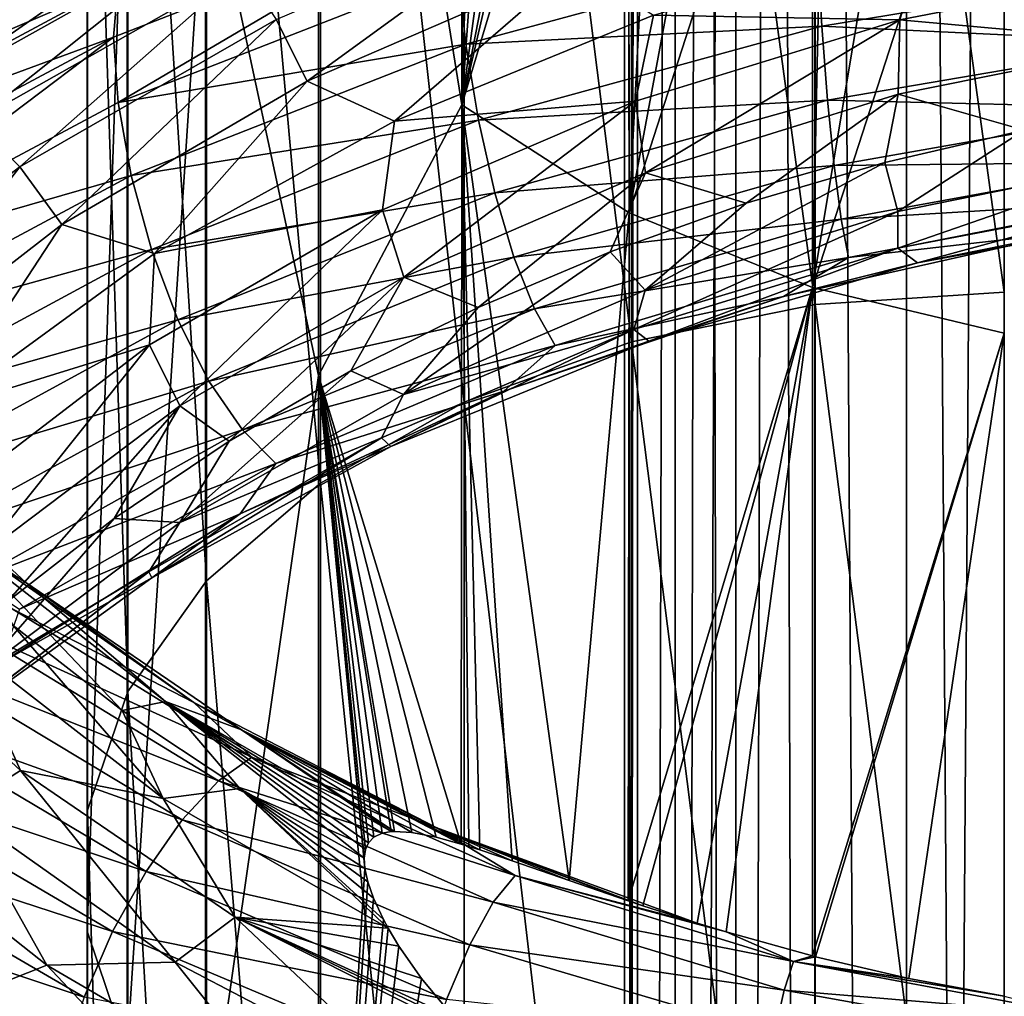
# Model space of a CAD drawing. Header units: metres. Extents: x -109 to 109, y -452 to 89.
# Tile 360 of 656: x -9.08 to 0, y -76.51 to -67.51. Entities that reach past the tile are written whole.
import ezdxf

# ---------------------------------------------------------------- set-up
doc = ezdxf.new("R2010")
doc.units = ezdxf.units.M
doc.layers.add('solid_K244270000C71_000_01', color=7, linetype='CONTINUOUS')
doc.layers.add('solid_k244270000c71_000_02', color=7, linetype='CONTINUOUS')

msp = doc.modelspace()

# ---------------------------------------------------------------- linework, layer by layer
at = {"layer": 'solid_K244270000C71_000_01'}
for points in [[(0, -22.5, 377.999908), (0, -153.699997, 377.999908), (0.905867, -153.699997, 377.880646)], [(-0.963935, -67.513641, 842.110779), (-0.746042, -66.751045, 842.087646), (1.503477, -67.033974, 841.67981)], [(-1.721812, -66.857948, 847.5177), (-1.681764, -67.569794, 847.510986), (1.535678, -67.03936, 847.131165)], [(1.535678, -67.03936, 847.131165), (-1.681764, -67.569794, 847.510986), (1.488187, -67.722168, 846.941833)], [(-0.963935, -67.513641, 842.110779), (1.503477, -67.033974, 841.67981), (1.380604, -67.723213, 841.874817)], [(-1.681764, -67.569794, 847.510986), (-1.629756, -68.25177, 847.319946), (1.488187, -67.722168, 846.941833)], [(1.488187, -67.722168, 846.941833), (-1.629756, -68.25177, 847.319946), (1.432315, -68.328102, 846.570984)], [(-0.977731, -68.198921, 842.283691), (1.380604, -67.723213, 841.874817), (0.184159, -68.52803, 842.455994)], [(-1.629756, -68.25177, 847.319946), (-1.568569, -68.856293, 846.947632), (1.432315, -68.328102, 846.570984)], [(1.432315, -68.328102, 846.570984), (-1.568569, -68.856293, 846.947632), (1.372056, -68.823624, 846.053101)], [(-0.981973, -69.279381, 843.105835), (-1.1001, -68.827972, 842.628601), (0.184159, -68.52803, 842.455994)], [(1.375076, -68.800896, 842.700928), (-0.981973, -69.279381, 843.105835), (0.184159, -68.52803, 842.455994)], [(-1.568569, -68.856293, 846.947632), (-1.502576, -69.349953, 846.428711), (1.372056, -68.823624, 846.053101)], [(1.372056, -68.823624, 846.053101), (-1.502576, -69.349953, 846.428711), (1.311774, -69.179169, 845.430725)], [(-0.981103, -69.617744, 843.710999), (-0.981973, -69.279381, 843.105835), (1.375076, -68.800896, 842.700928)], [(1.482911, -69.131546, 843.289368), (-0.981103, -69.617744, 843.710999), (1.375076, -68.800896, 842.700928)], [(-1.502576, -69.349953, 846.428711), (-1.436561, -69.703323, 845.805725), (1.311774, -69.179169, 845.430725)], [(1.311774, -69.179169, 845.430725), (-1.436561, -69.703323, 845.805725), (0.603601, -69.468575, 844.874329)], [(0.603601, -69.468575, 844.874329), (-0.800191, -69.75103, 844.368835), (1.701308, -69.291389, 843.925842)], [(-1.436561, -69.703323, 845.805725), (-2.036355, -70.063187, 845.155884), (0.603601, -69.468575, 844.874329)], [(-1.94225, -76.19165, 812.292419), (0, -76.510178, 812.864319), (0.685456, -76.683319, 812.570862)]]:
    msp.add_3dface(points, dxfattribs=at)
at = {"layer": 'solid_k244270000c71_000_02'}
for points in [[(-3.5, -22.22611, 374.499908), (-3.5, -153.699997, 374.499908), (-3.38074, -153.699997, 375.405762)], [(-3.5, -22.22611, 374.499908), (-3.38175, -22.244411, 373.597809), (-3.5, -153.699997, 374.499908)], [(-3.38175, -22.244411, 375.402008), (-3.5, -22.22611, 374.499908), (-3.38074, -153.699997, 375.405762)], [(-3.38175, -22.244411, 373.597809), (-3.38074, -153.699997, 373.594025), (-3.5, -153.699997, 374.499908)], [(-3.38175, -22.244411, 373.597809), (-3.033048, -22.294632, 372.753296), (-3.38074, -153.699997, 373.594025)], [(-3.033048, -22.294632, 376.246521), (-3.38175, -22.244411, 375.402008), (-3.38074, -153.699997, 375.405762)], [(-3.033048, -22.294632, 372.753296), (-3.031089, -153.699997, 372.749908), (-3.38074, -153.699997, 373.594025)], [(-3.033048, -22.294632, 376.246521), (-3.38074, -153.699997, 375.405762), (-3.031089, -153.699997, 376.249908)], [(-3.033048, -22.294632, 372.753296), (-2.778137, -22.327826, 372.371063), (-3.031089, -153.699997, 372.749908)], [(-2.778136, -22.327826, 376.628754), (-3.033048, -22.294632, 376.246521), (-3.031089, -153.699997, 376.249908)], [(-2.778137, -22.327826, 372.371063), (-2.474925, -22.363464, 372.025085), (-3.031089, -153.699997, 372.749908)], [(-2.778136, -22.327826, 376.628754), (-3.031089, -153.699997, 376.249908), (-2.474874, -153.699997, 376.974792)], [(-2.474925, -22.363464, 372.025085), (-2.474874, -153.699997, 372.025024), (-3.031089, -153.699997, 372.749908)], [(-2.474925, -22.363464, 376.974731), (-2.778136, -22.327826, 376.628754), (-2.474874, -153.699997, 376.974792)], [(-2.474925, -22.363464, 372.025085), (-2.128955, -22.39905, 371.721863), (-2.474874, -153.699997, 372.025024)], [(-2.128955, -22.39905, 377.277954), (-2.474925, -22.363464, 376.974731), (-2.474874, -153.699997, 376.974792)], [(-2.128955, -22.39905, 371.721863), (-1.75, -153.699997, 371.468811), (-2.474874, -153.699997, 372.025024)], [(-2.128955, -22.39905, 377.277954), (-2.474874, -153.699997, 376.974792), (-1.75, -153.699997, 377.531006)], [(-2.128955, -22.39905, 371.721863), (-1.746732, -22.432095, 371.466919), (-1.75, -153.699997, 371.468811)], [(-1.746731, -22.432095, 377.532867), (-2.128955, -22.39905, 377.277954), (-1.75, -153.699997, 377.531006)], [(-1.746732, -22.432095, 371.466919), (-0.905867, -153.699997, 371.119171), (-1.75, -153.699997, 371.468811)], [(-1.746731, -22.432095, 377.532867), (-1.75, -153.699997, 377.531006), (-0.905867, -153.699997, 377.880646)], [(-1.746732, -22.432095, 371.466919), (-0.902252, -22.481905, 371.118195), (-0.905867, -153.699997, 371.119171)], [(-0.902251, -22.481905, 377.881622), (-1.746731, -22.432095, 377.532867), (-0.905867, -153.699997, 377.880646)], [(-0.902252, -22.481905, 371.118195), (0, -22.5, 370.999908), (-0.905867, -153.699997, 371.119171)], [(-0.902251, -22.481905, 377.881622), (-0.905867, -153.699997, 377.880646), (0, -153.699997, 377.999908)], [(0, -22.5, 370.999908), (0, -153.699997, 370.999908), (-0.905867, -153.699997, 371.119171)], [(0, -22.5, 377.999908), (-0.902251, -22.481905, 377.881622), (0, -153.699997, 377.999908)], [(-1.744606, -57.29015, 818.258728), (0, -70.023048, 829.52832), (0, -57.165459, 818.389893)], [(-3.437735, -57.665802, 817.863586), (-1.744606, -70.136703, 829.387512), (-1.744606, -57.29015, 818.258728)], [(-1.744606, -57.29015, 818.258728), (-1.744606, -70.136703, 829.387512), (0, -70.023048, 829.52832)], [(-4.980319, -58.276005, 817.221619), (-3.437735, -70.479126, 828.963196), (-3.437735, -57.665802, 817.863586)], [(-3.437735, -57.665802, 817.863586), (-3.437735, -70.479126, 828.963196), (-1.744606, -70.136703, 829.387512)], [(-6.304805, -59.094032, 816.361084), (-4.980319, -71.035332, 828.273987), (-4.980319, -58.276005, 817.221619)], [(-4.980319, -58.276005, 817.221619), (-4.980319, -71.035332, 828.273987), (-3.437735, -70.479126, 828.963196)], [(-7.353192, -60.084064, 815.31958), (-6.304805, -71.780983, 827.349976), (-6.304805, -59.094032, 816.361084)], [(-6.304805, -59.094032, 816.361084), (-6.304805, -71.780983, 827.349976), (-4.980319, -71.035332, 828.273987)], [(-8.079568, -61.202744, 814.1427), (-7.353192, -72.683418, 826.231689), (-7.353192, -60.084064, 815.31958)], [(-6.320303, -60.052864, 801.309692), (-6.320303, -70.789749, 811.632874), (-7.364774, -65.945679, 809.153137)], [(-7.353192, -60.084064, 815.31958), (-7.353192, -72.683418, 826.231689), (-6.304805, -71.780983, 827.349976)], [(-4.999055, -68.295242, 807.749084), (-6.320303, -70.789749, 811.632874), (-6.320303, -60.052864, 801.309692)], [(-5.001446, -61.769688, 801.372131), (-4.999055, -68.295242, 807.749084), (-6.320303, -60.052864, 801.309692)], [(-8.452125, -62.401081, 812.882019), (-8.079568, -73.703125, 824.96814), (-8.079568, -61.202744, 814.1427)], [(-8.079568, -61.202744, 814.1427), (-8.079568, -73.703125, 824.96814), (-7.353192, -72.683418, 826.231689)], [(-4.985667, -61.792446, 801.379028), (-4.999055, -68.295242, 807.749084), (-5.001446, -61.769688, 801.372131)], [(-4.985667, -61.792446, 801.379028), (-4.971287, -61.812832, 801.385071), (-4.999055, -68.295242, 807.749084)], [(-4.971287, -61.812832, 801.385071), (-4.814408, -62.016968, 801.435974), (-4.999055, -68.295242, 807.749084)], [(-4.814408, -62.016968, 801.435974), (-4.570248, -62.290562, 801.484314), (-4.999055, -68.295242, 807.749084)], [(-4.570248, -62.290562, 801.484314), (-4.233225, -62.613369, 801.521851), (-4.999055, -68.295242, 807.749084)], [(-8.454546, -63.626602, 811.592773), (-8.452125, -74.795433, 823.614563), (-8.452125, -62.401081, 812.882019)], [(-8.452125, -62.401081, 812.882019), (-8.452125, -74.795433, 823.614563), (-8.079568, -73.703125, 824.96814)], [(-4.233225, -62.613369, 801.521851), (-3.944246, -62.854706, 801.541016), (-4.999055, -68.295242, 807.749084)], [(-3.944246, -62.854706, 801.541016), (-3.770648, -62.987225, 801.549561), (-4.999055, -68.295242, 807.749084)], [(-3.770648, -62.987225, 801.549561), (-3.471544, -63.196953, 801.561523), (-4.999055, -68.295242, 807.749084)], [(-3.471544, -63.196953, 801.561523), (-3.458888, -69.291794, 807.460571), (-4.999055, -68.295242, 807.749084)], [(-3.152511, -63.398098, 801.572998), (-3.458888, -69.291794, 807.460571), (-3.471544, -63.196953, 801.561523)], [(-3.152511, -63.398098, 801.572998), (-2.431311, -63.781059, 801.602905), (-3.458888, -69.291794, 807.460571)], [(-8.454546, -63.626602, 811.592773), (-8.454546, -75.912521, 822.230286), (-8.452125, -74.795433, 823.614563)], [(-8.086726, -64.825638, 810.331421), (-8.454546, -75.912521, 822.230286), (-8.454546, -63.626602, 811.592773)], [(-2.431311, -63.781059, 801.602905), (-1.768506, -64.059471, 801.64325), (-3.458888, -69.291794, 807.460571)], [(-1.768506, -64.059471, 801.64325), (-1.767249, -69.979309, 807.347595), (-3.458888, -69.291794, 807.460571)], [(-1.644241, -64.104736, 801.652649), (-1.767249, -69.979309, 807.347595), (-1.768506, -64.059471, 801.64325)], [(-1.644241, -64.104736, 801.652649), (-0.828953, -64.352348, 801.731201), (-1.767249, -69.979309, 807.347595)], [(-0.828953, -64.352348, 801.731201), (0, -64.522156, 801.843994), (-1.767249, -69.979309, 807.347595)], [(-1.767249, -69.979309, 807.347595), (0, -64.522156, 801.843994), (0, -70.398979, 807.481628)], [(-8.086726, -64.825638, 810.331421), (-8.086726, -77.00547, 820.875916), (-8.454546, -75.912521, 822.230286)], [(-7.364774, -65.945679, 809.153137), (-8.086726, -77.00547, 820.875916), (-8.086726, -64.825638, 810.331421)], [(-7.364774, -65.945679, 809.153137), (-7.364774, -78.026413, 819.61084), (-8.086726, -77.00547, 820.875916)], [(-6.320303, -70.789749, 811.632874), (-7.364774, -78.026413, 819.61084), (-7.364774, -65.945679, 809.153137)], [(-6.425386, -68.078499, 842.001709), (-6.711371, -67.509041, 842.3172), (-4.138512, -66.413284, 842.688538)], [(-3.962162, -67.009659, 842.343018), (-6.425386, -68.078499, 842.001709), (-4.138512, -66.413284, 842.688538)], [(-5.074991, -66.448753, 846.915283), (-8.211886, -67.67379, 846.365479), (-8.167735, -68.274788, 846.706543)], [(-8.166903, -67.172409, 845.878479), (-8.211886, -67.67379, 846.365479), (-5.074991, -66.448753, 846.915283)], [(-5.074991, -66.448753, 846.915283), (-8.167735, -68.274788, 846.706543), (-5.036566, -67.052238, 847.256226)], [(-7.858271, -66.597893, 844.634216), (-10.624806, -68.104935, 843.717651), (-8.046067, -66.806793, 845.285706)], [(-10.295468, -68.043068, 843.09613), (-10.624806, -68.104935, 843.717651), (-7.858271, -66.597893, 844.634216)], [(-7.614687, -66.566246, 843.970093), (-10.295468, -68.043068, 843.09613), (-7.858271, -66.597893, 844.634216)], [(-9.908349, -68.163475, 842.511719), (-10.295468, -68.043068, 843.09613), (-7.614687, -66.566246, 843.970093)], [(-7.328368, -66.723312, 843.337402), (-9.908349, -68.163475, 842.511719), (-7.614687, -66.566246, 843.970093)], [(-9.491167, -68.447319, 841.999268), (-9.908349, -68.163475, 842.511719), (-7.328368, -66.723312, 843.337402)], [(-7.019814, -67.047485, 842.774353), (-9.491167, -68.447319, 841.999268), (-7.328368, -66.723312, 843.337402)], [(-0.963935, -67.513641, 842.110779), (-3.233036, -67.468689, 842.197571), (-0.746042, -66.751045, 842.087646)], [(-8.046067, -66.806793, 845.285706), (-10.878717, -68.336021, 844.334595), (-8.166903, -67.172409, 845.878479)], [(-10.624806, -68.104935, 843.717651), (-10.878717, -68.336021, 844.334595), (-8.046067, -66.806793, 845.285706)], [(-5.036566, -67.052238, 847.256226), (-4.962501, -67.736092, 847.432434), (-1.721812, -66.857948, 847.5177)], [(-1.721812, -66.857948, 847.5177), (-4.962501, -67.736092, 847.432434), (-1.681764, -67.569794, 847.510986)], [(-9.074136, -68.867928, 841.591553), (-9.491167, -68.447319, 841.999268), (-7.019814, -67.047485, 842.774353)], [(-6.711371, -67.509041, 842.3172), (-9.074136, -68.867928, 841.591553), (-7.019814, -67.047485, 842.774353)], [(-5.036566, -67.052238, 847.256226), (-8.167735, -68.274788, 846.706543), (-4.962501, -67.736092, 847.432434)], [(-5.62051, -68.445709, 841.964539), (-6.425386, -68.078499, 842.001709), (-3.962162, -67.009659, 842.343018)], [(-3.233036, -67.468689, 842.197571), (-5.62051, -68.445709, 841.964539), (-3.962162, -67.009659, 842.343018)], [(-8.166903, -67.172409, 845.878479), (-11.042094, -68.714531, 844.903137), (-8.211886, -67.67379, 846.365479)], [(-10.878717, -68.336021, 844.334595), (-11.042094, -68.714531, 844.903137), (-8.166903, -67.172409, 845.878479)], [(-8.687469, -69.398895, 841.320923), (-9.074136, -68.867928, 841.591553), (-6.711371, -67.509041, 842.3172)], [(-6.425386, -68.078499, 842.001709), (-8.687469, -69.398895, 841.320923), (-6.711371, -67.509041, 842.3172)], [(-3.401163, -68.260979, 842.192017), (-5.62051, -68.445709, 841.964539), (-3.233036, -67.468689, 842.197571)], [(-3.401163, -68.260979, 842.192017), (-3.233036, -67.468689, 842.197571), (-0.963935, -67.513641, 842.110779)], [(-3.401163, -68.260979, 842.192017), (-0.963935, -67.513641, 842.110779), (-3.306947, -68.923042, 842.365784)], [(-0.963935, -67.513641, 842.110779), (-0.977731, -68.198921, 842.283691), (-3.306947, -68.923042, 842.365784)], [(-0.963935, -67.513641, 842.110779), (1.380604, -67.723213, 841.874817), (-0.977731, -68.198921, 842.283691)], [(-4.962501, -67.736092, 847.432434), (-4.847076, -68.438454, 847.433777), (-1.681764, -67.569794, 847.510986)], [(-1.681764, -67.569794, 847.510986), (-4.847076, -68.438454, 847.433777), (-1.629756, -68.25177, 847.319946)], [(-8.211886, -67.67379, 846.365479), (-11.102155, -69.218719, 845.377747), (-11.043219, -69.810791, 845.721252)], [(-11.042094, -68.714531, 844.903137), (-11.102155, -69.218719, 845.377747), (-8.211886, -67.67379, 846.365479)], [(-8.211886, -67.67379, 846.365479), (-11.043219, -69.810791, 845.721252), (-8.167735, -68.274788, 846.706543)], [(-8.167735, -68.274788, 846.706543), (-8.047625, -68.946098, 846.892456), (-4.962501, -67.736092, 847.432434)], [(-4.962501, -67.736092, 847.432434), (-8.047625, -68.946098, 846.892456), (-4.847076, -68.438454, 847.433777)], [(-7.834252, -69.666344, 841.403076), (-8.687469, -69.398895, 841.320923), (-6.425386, -68.078499, 842.001709)], [(-5.62051, -68.445709, 841.964539), (-7.834252, -69.666344, 841.403076), (-6.425386, -68.078499, 842.001709)], [(-4.847076, -68.438454, 847.433777), (-4.697182, -69.108284, 847.254456), (-1.629756, -68.25177, 847.319946)], [(-1.629756, -68.25177, 847.319946), (-4.697182, -69.108284, 847.254456), (-1.568569, -68.856293, 846.947632)], [(-3.306947, -68.923042, 842.365784), (-0.977731, -68.198921, 842.283691), (-2.378022, -69.202827, 842.703491)], [(-0.977731, -68.198921, 842.283691), (-1.1001, -68.827972, 842.628601), (-2.378022, -69.202827, 842.703491)], [(-0.977731, -68.198921, 842.283691), (0.184159, -68.52803, 842.455994), (-1.1001, -68.827972, 842.628601)], [(-8.167735, -68.274788, 846.706543), (-11.043219, -69.810791, 845.721252), (-8.047625, -68.946098, 846.892456)], [(-4.999055, -68.295242, 807.749084), (-5.005688, -75.108131, 813.813721), (-6.320303, -70.789749, 811.632874)], [(-5.730711, -69.26442, 841.932068), (-5.62051, -68.445709, 841.964539), (-3.401163, -68.260979, 842.192017)], [(-5.730711, -69.26442, 841.932068), (-3.401163, -68.260979, 842.192017), (-5.536604, -69.88504, 842.12915)], [(-3.401163, -68.260979, 842.192017), (-3.306947, -68.923042, 842.365784), (-5.536604, -69.88504, 842.12915)], [(-4.935746, -75.129509, 813.765686), (-5.005688, -75.108131, 813.813721), (-4.999055, -68.295242, 807.749084)], [(-4.833795, -75.161926, 813.699341), (-4.935746, -75.129509, 813.765686), (-4.999055, -68.295242, 807.749084)], [(-4.535598, -75.261963, 813.525818), (-4.833795, -75.161926, 813.699341), (-4.999055, -68.295242, 807.749084)], [(-4.00976, -75.445549, 813.280273), (-4.535598, -75.261963, 813.525818), (-4.999055, -68.295242, 807.749084)], [(-3.458888, -69.291794, 807.460571), (-4.00976, -75.445549, 813.280273), (-4.999055, -68.295242, 807.749084)], [(-9.074136, -68.867928, 841.591553), (-11.153625, -70.458855, 840.546204), (-9.491167, -68.447319, 841.999268)], [(-8.047625, -68.946098, 846.892456), (-7.860442, -69.630142, 846.911499), (-4.847076, -68.438454, 847.433777)], [(-4.847076, -68.438454, 847.433777), (-7.860442, -69.630142, 846.911499), (-4.697182, -69.108284, 847.254456)], [(-5.730711, -69.26442, 841.932068), (-7.834252, -69.666344, 841.403076), (-5.62051, -68.445709, 841.964539)], [(-10.678348, -70.941109, 840.333618), (-11.153625, -70.458855, 840.546204), (-9.074136, -68.867928, 841.591553)], [(-8.687469, -69.398895, 841.320923), (-10.678348, -70.941109, 840.333618), (-9.074136, -68.867928, 841.591553)], [(-4.697182, -69.108284, 847.254456), (-4.520832, -69.698647, 846.896912), (-1.568569, -68.856293, 846.947632)], [(-1.568569, -68.856293, 846.947632), (-4.520832, -69.698647, 846.896912), (-1.502576, -69.349953, 846.428711)], [(-3.309816, -70.003876, 843.1828), (-2.378022, -69.202827, 842.703491), (-1.1001, -68.827972, 842.628601)], [(-0.981973, -69.279381, 843.105835), (-3.309816, -70.003876, 843.1828), (-1.1001, -68.827972, 842.628601)], [(-11.043219, -69.810791, 845.721252), (-10.880822, -70.463676, 845.922302), (-8.047625, -68.946098, 846.892456)], [(-8.047625, -68.946098, 846.892456), (-10.880822, -70.463676, 845.922302), (-7.860442, -69.630142, 846.911499)], [(-5.536604, -69.88504, 842.12915), (-3.306947, -68.923042, 842.365784), (-4.851, -70.164833, 842.564941)], [(-3.306947, -68.923042, 842.365784), (-3.633095, -69.649551, 842.68158), (-4.851, -70.164833, 842.564941)], [(-3.306947, -68.923042, 842.365784), (-2.378022, -69.202827, 842.703491), (-3.633095, -69.649551, 842.68158)], [(-7.860442, -69.630142, 846.911499), (-7.61736, -70.277016, 846.757019), (-4.697182, -69.108284, 847.254456)], [(-4.697182, -69.108284, 847.254456), (-7.61736, -70.277016, 846.757019), (-4.520832, -69.698647, 846.896912)], [(1.482911, -69.131546, 843.289368), (-0.800191, -69.75103, 844.368835), (-0.981103, -69.617744, 843.710999)], [(1.482911, -69.131546, 843.289368), (1.701308, -69.291389, 843.925842), (-0.800191, -69.75103, 844.368835)], [(-3.309816, -70.003876, 843.1828), (-3.633095, -69.649551, 842.68158), (-2.378022, -69.202827, 842.703491)], [(-7.878585, -70.506767, 841.347412), (-7.834252, -69.666344, 841.403076), (-5.730711, -69.26442, 841.932068)], [(-7.878585, -70.506767, 841.347412), (-5.730711, -69.26442, 841.932068), (-7.599237, -71.069649, 841.588257)], [(-5.730711, -69.26442, 841.932068), (-5.536604, -69.88504, 842.12915), (-7.599237, -71.069649, 841.588257)], [(-3.458888, -69.291794, 807.460571), (-3.465742, -75.632507, 813.089294), (-4.00976, -75.445549, 813.280273)], [(-1.767249, -69.979309, 807.347595), (-3.465742, -75.632507, 813.089294), (-3.458888, -69.291794, 807.460571)], [(-3.414495, -70.366402, 843.780701), (-3.309816, -70.003876, 843.1828), (-0.981973, -69.279381, 843.105835)], [(-0.981103, -69.617744, 843.710999), (-3.414495, -70.366402, 843.780701), (-0.981973, -69.279381, 843.105835)], [(-9.807546, -71.103851, 840.542542), (-10.678348, -70.941109, 840.333618), (-8.687469, -69.398895, 841.320923)], [(-7.834252, -69.666344, 841.403076), (-9.807546, -71.103851, 840.542542), (-8.687469, -69.398895, 841.320923)], [(-4.520832, -69.698647, 846.896912), (-4.330634, -70.177109, 846.394714), (-1.502576, -69.349953, 846.428711)], [(-1.502576, -69.349953, 846.428711), (-4.330634, -70.177109, 846.394714), (-1.436561, -69.703323, 845.805725)], [(0.603601, -69.468575, 844.874329), (-2.036355, -70.063187, 845.155884), (-0.800191, -69.75103, 844.368835)], [(-10.880822, -70.463676, 845.922302), (-10.627742, -71.121178, 845.968384), (-7.860442, -69.630142, 846.911499)], [(-7.860442, -69.630142, 846.911499), (-10.627742, -71.121178, 845.968384), (-7.61736, -70.277016, 846.757019)], [(-7.878585, -70.506767, 841.347412), (-9.807546, -71.103851, 840.542542), (-7.834252, -69.666344, 841.403076)], [(-7.61736, -70.277016, 846.757019), (-7.331375, -70.841026, 846.430054), (-4.520832, -69.698647, 846.896912)], [(-4.520832, -69.698647, 846.896912), (-7.331375, -70.841026, 846.430054), (-4.330634, -70.177109, 846.394714)], [(-5.538152, -70.963921, 842.939941), (-4.851, -70.164833, 842.564941), (-3.633095, -69.649551, 842.68158)], [(-3.309816, -70.003876, 843.1828), (-5.538152, -70.963921, 842.939941), (-3.633095, -69.649551, 842.68158)], [(-4.330634, -70.177109, 846.394714), (-4.140366, -70.515297, 845.789124), (-1.436561, -69.703323, 845.805725)], [(-1.436561, -69.703323, 845.805725), (-4.140366, -70.515297, 845.789124), (-2.036355, -70.063187, 845.155884)], [(-0.981103, -69.617744, 843.710999), (-3.277496, -70.472916, 844.458801), (-3.414495, -70.366402, 843.780701)], [(-0.981103, -69.617744, 843.710999), (-0.800191, -69.75103, 844.368835), (-3.277496, -70.472916, 844.458801)], [(-2.036355, -70.063187, 845.155884), (-3.277496, -70.472916, 844.458801), (-0.800191, -69.75103, 844.368835)], [(-7.599237, -71.069649, 841.588257), (-5.536604, -69.88504, 842.12915), (-7.145168, -71.396339, 842.056335)], [(-5.536604, -69.88504, 842.12915), (-6.02424, -70.747803, 842.355408), (-7.145168, -71.396339, 842.056335)], [(-5.536604, -69.88504, 842.12915), (-4.851, -70.164833, 842.564941), (-6.02424, -70.747803, 842.355408)], [(-3.414495, -70.366402, 843.780701), (-5.538152, -70.963921, 842.939941), (-3.309816, -70.003876, 843.1828)], [(-2.036355, -70.063187, 845.155884), (-4.61247, -70.933365, 845.061768), (-3.277496, -70.472916, 844.458801)], [(-4.140366, -70.515297, 845.789124), (-4.61247, -70.933365, 845.061768), (-2.036355, -70.063187, 845.155884)], [(-1.767249, -69.979309, 807.347595), (-3.332217, -75.67701, 813.050659), (-3.465742, -75.632507, 813.089294)], [(-1.767249, -69.979309, 807.347595), (-2.83247, -75.837273, 812.931458), (-3.332217, -75.67701, 813.050659)], [(-1.767249, -69.979309, 807.347595), (-2.564603, -75.918541, 812.882751), (-2.83247, -75.837273, 812.931458)], [(-1.767249, -69.979309, 807.347595), (-1.767608, -76.139282, 812.794128), (-2.564603, -75.918541, 812.882751)], [(-1.767249, -69.979309, 807.347595), (0, -70.398979, 807.481628), (-1.767608, -76.139282, 812.794128)], [(-1.744606, -70.136703, 829.387512), (0, -83.74585, 839.581543), (0, -70.023048, 829.52832)], [(-3.437735, -70.479126, 828.963196), (-1.744606, -83.84774, 839.432007), (-1.744606, -70.136703, 829.387512)], [(-1.744606, -70.136703, 829.387512), (-1.744606, -83.84774, 839.432007), (0, -83.74585, 839.581543)], [(-7.331375, -70.841026, 846.430054), (-7.022933, -71.291542, 845.961914), (-4.330634, -70.177109, 846.394714)], [(-4.330634, -70.177109, 846.394714), (-7.022933, -71.291542, 845.961914), (-4.140366, -70.515297, 845.789124)], [(-5.538152, -70.963921, 842.939941), (-6.02424, -70.747803, 842.355408), (-4.851, -70.164833, 842.564941)], [(-10.627742, -71.121178, 845.968384), (-10.299082, -71.735062, 845.851074), (-7.61736, -70.277016, 846.757019)], [(-7.61736, -70.277016, 846.757019), (-10.299082, -71.735062, 845.851074), (-7.331375, -70.841026, 846.430054)], [(-3.414495, -70.366402, 843.780701), (-5.654647, -71.446106, 844.204041), (-5.740138, -71.366096, 843.507202)], [(-3.414495, -70.366402, 843.780701), (-5.740138, -71.366096, 843.507202), (-5.538152, -70.963921, 842.939941)], [(-3.414495, -70.366402, 843.780701), (-3.277496, -70.472916, 844.458801), (-5.654647, -71.446106, 844.204041)], [(-1.738973, -76.146606, 812.792419), (-1.767608, -76.139282, 812.794128), (0, -70.398979, 807.481628)], [(-0.878623, -76.346428, 812.785645), (-1.738973, -76.146606, 812.792419), (0, -70.398979, 807.481628)], [(-0.878623, -76.346428, 812.785645), (0, -70.398979, 807.481628), (0, -76.510178, 812.864319)], [(-9.777933, -71.960411, 840.468811), (-9.807546, -71.103851, 840.542542), (-7.878585, -70.506767, 841.347412)], [(-9.777933, -71.960411, 840.468811), (-7.878585, -70.506767, 841.347412), (-9.433991, -72.452003, 840.770996)], [(-7.878585, -70.506767, 841.347412), (-7.599237, -71.069649, 841.588257), (-9.433991, -72.452003, 840.770996)], [(-7.022933, -71.291542, 845.961914), (-6.714378, -71.602127, 845.391296), (-4.140366, -70.515297, 845.789124)], [(-4.140366, -70.515297, 845.789124), (-6.714378, -71.602127, 845.391296), (-4.61247, -70.933365, 845.061768)], [(-4.61247, -70.933365, 845.061768), (-5.654647, -71.446106, 844.204041), (-3.277496, -70.472916, 844.458801)], [(-4.980319, -71.035332, 828.273987), (-3.437735, -84.154663, 838.981323), (-3.437735, -70.479126, 828.963196)], [(-3.437735, -70.479126, 828.963196), (-3.437735, -84.154663, 838.981323), (-1.744606, -83.84774, 839.432007)], [(-7.599648, -72.144356, 842.391785), (-7.145168, -71.396339, 842.056335), (-6.02424, -70.747803, 842.355408)], [(-5.538152, -70.963921, 842.939941), (-7.599648, -72.144356, 842.391785), (-6.02424, -70.747803, 842.355408)], [(-6.320303, -70.789749, 811.632874), (-6.320303, -82.285805, 821.103394), (-7.364774, -78.026413, 819.61084)], [(-5.894588, -75.334961, 814.980713), (-6.320303, -82.285805, 821.103394), (-6.320303, -70.789749, 811.632874)], [(-5.900753, -75.238182, 814.907166), (-5.894588, -75.334961, 814.980713), (-6.320303, -70.789749, 811.632874)], [(-5.889287, -75.159866, 814.826843), (-5.900753, -75.238182, 814.907166), (-6.320303, -70.789749, 811.632874)], [(-5.860448, -75.095947, 814.736938), (-5.889287, -75.159866, 814.826843), (-6.320303, -70.789749, 811.632874)], [(-5.811732, -75.045303, 814.634094), (-5.860448, -75.095947, 814.736938), (-6.320303, -70.789749, 811.632874)], [(-5.736018, -75.008728, 814.511536), (-5.811732, -75.045303, 814.634094), (-6.320303, -70.789749, 811.632874)], [(-5.652343, -74.993202, 814.399536), (-5.736018, -75.008728, 814.511536), (-6.320303, -70.789749, 811.632874)], [(-5.622365, -74.991295, 814.363159), (-5.652343, -74.993202, 814.399536), (-6.320303, -70.789749, 811.632874)], [(-5.460584, -75.000694, 814.188904), (-5.622365, -74.991295, 814.363159), (-6.320303, -70.789749, 811.632874)], [(-5.237172, -75.044395, 813.988831), (-5.460584, -75.000694, 814.188904), (-6.320303, -70.789749, 811.632874)], [(-5.005688, -75.108131, 813.813721), (-5.237172, -75.044395, 813.988831), (-6.320303, -70.789749, 811.632874)], [(-10.299082, -71.735062, 845.851074), (-9.912415, -72.261421, 845.569641), (-7.331375, -70.841026, 846.430054)], [(-7.331375, -70.841026, 846.430054), (-9.912415, -72.261421, 845.569641), (-7.022933, -71.291542, 845.961914)], [(-5.740138, -71.366096, 843.507202), (-7.599648, -72.144356, 842.391785), (-5.538152, -70.963921, 842.939941)], [(-4.61247, -70.933365, 845.061768), (-7.042384, -72.065765, 844.603027), (-5.654647, -71.446106, 844.204041)], [(-6.714378, -71.602127, 845.391296), (-7.042384, -72.065765, 844.603027), (-4.61247, -70.933365, 845.061768)], [(-6.304805, -71.780983, 827.349976), (-4.980319, -84.653236, 838.249329), (-4.980319, -71.035332, 828.273987)], [(-4.980319, -71.035332, 828.273987), (-4.980319, -84.653236, 838.249329), (-3.437735, -84.154663, 838.981323)], [(-10.729157, -71.118584, 815.750305), (-9.019913, -72.698471, 814.816589), (-9.485636, -72.401176, 814.328735)], [(-9.578561, -72.358978, 815.705933), (-9.019913, -72.698471, 814.816589), (-10.729157, -71.118584, 815.750305)], [(-9.433991, -72.452003, 840.770996), (-7.599237, -71.069649, 841.588257), (-9.187837, -72.873055, 841.207886)], [(-7.599237, -71.069649, 841.588257), (-8.204157, -72.106888, 841.671875), (-9.187837, -72.873055, 841.207886)], [(-7.599237, -71.069649, 841.588257), (-7.145168, -71.396339, 842.056335), (-8.204157, -72.106888, 841.671875)], [(-9.912415, -72.261421, 845.569641), (-9.495384, -72.67218, 845.151917), (-7.022933, -71.291542, 845.961914)], [(-7.022933, -71.291542, 845.961914), (-9.495384, -72.67218, 845.151917), (-6.714378, -71.602127, 845.391296)], [(-7.599648, -72.144356, 842.391785), (-8.204157, -72.106888, 841.671875), (-7.145168, -71.396339, 842.056335)], [(-5.740138, -71.366096, 843.507202), (-7.858342, -72.655121, 843.619324), (-7.884417, -72.599861, 842.907166)], [(-5.740138, -71.366096, 843.507202), (-7.884417, -72.599861, 842.907166), (-7.599648, -72.144356, 842.391785)], [(-5.740138, -71.366096, 843.507202), (-5.654647, -71.446106, 844.204041), (-7.858342, -72.655121, 843.619324)], [(-7.042384, -72.065765, 844.603027), (-7.858342, -72.655121, 843.619324), (-5.654647, -71.446106, 844.204041)], [(-9.495384, -72.67218, 845.151917), (-9.078202, -72.943665, 844.632935), (-6.714378, -71.602127, 845.391296)], [(-6.714378, -71.602127, 845.391296), (-9.078202, -72.943665, 844.632935), (-7.042384, -72.065765, 844.603027)], [(-7.353192, -72.683418, 826.231689), (-6.304805, -85.321609, 837.267944), (-6.304805, -71.780983, 827.349976)], [(-6.304805, -71.780983, 827.349976), (-6.304805, -85.321609, 837.267944), (-4.980319, -84.653236, 838.249329)], [(-9.433569, -73.520531, 841.566284), (-9.187837, -72.873055, 841.207886), (-8.204157, -72.106888, 841.671875)], [(-7.599648, -72.144356, 842.391785), (-9.433569, -73.520531, 841.566284), (-8.204157, -72.106888, 841.671875)], [(-7.884417, -72.599861, 842.907166), (-9.433569, -73.520531, 841.566284), (-7.599648, -72.144356, 842.391785)], [(-7.042384, -72.065765, 844.603027), (-9.25046, -73.437393, 843.804443), (-7.858342, -72.655121, 843.619324)], [(-9.078202, -72.943665, 844.632935), (-9.25046, -73.437393, 843.804443), (-7.042384, -72.065765, 844.603027)], [(-9.578561, -72.358978, 815.705933), (-9.137736, -73.092789, 815.965881), (-8.130907, -73.87751, 815.536743)], [(-9.578561, -72.358978, 815.705933), (-8.130907, -73.87751, 815.536743), (-7.733271, -73.79319, 814.924438)], [(-9.578561, -72.358978, 815.705933), (-7.733271, -73.79319, 814.924438), (-9.019913, -72.698471, 814.816589)], [(-9.019913, -72.698471, 814.816589), (-7.471992, -73.805222, 813.580994), (-9.485636, -72.401176, 814.328735)], [(-9.144546, -72.941566, 813.452515), (-9.485636, -72.401176, 814.328735), (-7.471992, -73.805222, 813.580994)], [(-7.884417, -72.599861, 842.907166), (-7.858342, -72.655121, 843.619324), (-9.822657, -74.073929, 842.734314)], [(-7.884417, -72.599861, 842.907166), (-9.822657, -74.073929, 842.734314), (-9.780813, -74.040604, 842.011597)], [(-7.884417, -72.599861, 842.907166), (-9.780813, -74.040604, 842.011597), (-9.433569, -73.520531, 841.566284)], [(-9.25046, -73.437393, 843.804443), (-9.822657, -74.073929, 842.734314), (-7.858342, -72.655121, 843.619324)], [(-9.019913, -72.698471, 814.816589), (-7.030491, -74.056435, 814.12085), (-7.471992, -73.805222, 813.580994)], [(-7.733271, -73.79319, 814.924438), (-7.030491, -74.056435, 814.12085), (-9.019913, -72.698471, 814.816589)], [(-8.079568, -73.703125, 824.96814), (-7.353192, -86.130516, 836.080261), (-7.353192, -72.683418, 826.231689)], [(-7.353192, -72.683418, 826.231689), (-7.353192, -86.130516, 836.080261), (-6.304805, -85.321609, 837.267944)], [(-10.765235, -72.86055, 817.324646), (-9.067256, -74.429489, 816.368713), (-9.596075, -73.256935, 816.507813)], [(-9.63358, -74.789368, 816.572937), (-9.067256, -74.429489, 816.368713), (-10.765235, -72.86055, 817.324646)], [(-9.144546, -72.941566, 813.452515), (-6.935505, -74.307716, 812.754089), (-9.551556, -73.117119, 812.910461)], [(-9.144546, -72.941566, 813.452515), (-7.471992, -73.805222, 813.580994), (-6.935505, -74.307716, 812.754089)], [(-9.551556, -73.117119, 812.910461), (-7.244195, -74.525032, 812.165039), (-9.990528, -73.434013, 812.439026)], [(-9.596075, -73.256935, 816.507813), (-7.755032, -74.687073, 815.715454), (-9.137736, -73.092789, 815.965881)], [(-6.935505, -74.307716, 812.754089), (-7.244195, -74.525032, 812.165039), (-9.551556, -73.117119, 812.910461)], [(-7.755032, -74.687073, 815.715454), (-8.130907, -73.87751, 815.536743), (-9.137736, -73.092789, 815.965881)], [(-9.067256, -74.429489, 816.368713), (-7.755032, -74.687073, 815.715454), (-9.596075, -73.256935, 816.507813)], [(-9.990528, -73.434013, 812.439026), (-7.577125, -74.886391, 811.641663), (-10.429659, -73.864067, 812.067932)], [(-7.244195, -74.525032, 812.165039), (-7.577125, -74.886391, 811.641663), (-9.990528, -73.434013, 812.439026)], [(-8.452125, -74.795433, 823.614563), (-8.079568, -87.04454, 834.738281), (-8.079568, -73.703125, 824.96814)], [(-8.079568, -73.703125, 824.96814), (-8.079568, -87.04454, 834.738281), (-7.353192, -86.130516, 836.080261)], [(-10.429659, -73.864067, 812.067932), (-7.910175, -75.360275, 811.217529), (-10.837146, -74.379311, 811.82666)], [(-7.577125, -74.886391, 811.641663), (-7.910175, -75.360275, 811.217529), (-10.429659, -73.864067, 812.067932)], [(-7.733271, -73.79319, 814.924438), (-8.130907, -73.87751, 815.536743), (-7.046801, -74.594994, 815.181519)], [(-7.755032, -74.687073, 815.715454), (-7.046801, -74.594994, 815.181519), (-8.130907, -73.87751, 815.536743)], [(-7.733271, -73.79319, 814.924438), (-5.900753, -75.238182, 814.907166), (-5.889287, -75.159866, 814.826843)], [(-7.733271, -73.79319, 814.924438), (-7.046801, -74.594994, 815.181519), (-5.900753, -75.238182, 814.907166)], [(-7.733271, -73.79319, 814.924438), (-5.889287, -75.159866, 814.826843), (-5.860448, -75.095947, 814.736938)], [(-7.733271, -73.79319, 814.924438), (-5.860448, -75.095947, 814.736938), (-5.811732, -75.045303, 814.634094)], [(-7.733271, -73.79319, 814.924438), (-5.811732, -75.045303, 814.634094), (-5.736018, -75.008728, 814.511536)], [(-7.733271, -73.79319, 814.924438), (-5.736018, -75.008728, 814.511536), (-5.652343, -74.993202, 814.399536)], [(-7.733271, -73.79319, 814.924438), (-5.652343, -74.993202, 814.399536), (-7.030491, -74.056435, 814.12085)], [(-7.030491, -74.056435, 814.12085), (-5.230237, -74.958191, 813.106934), (-7.471992, -73.805222, 813.580994)], [(-6.935505, -74.307716, 812.754089), (-7.471992, -73.805222, 813.580994), (-5.230237, -74.958191, 813.106934)], [(-7.030491, -74.056435, 814.12085), (-5.652343, -74.993202, 814.399536), (-5.622365, -74.991295, 814.363159)], [(-7.030491, -74.056435, 814.12085), (-5.622365, -74.991295, 814.363159), (-5.460584, -75.000694, 814.188904)], [(-7.030491, -74.056435, 814.12085), (-5.460584, -75.000694, 814.188904), (-5.237172, -75.044395, 813.988831)], [(-7.030491, -74.056435, 814.12085), (-5.237172, -75.044395, 813.988831), (-5.005688, -75.108131, 813.813721)], [(-7.030491, -74.056435, 814.12085), (-5.005688, -75.108131, 813.813721), (-4.935746, -75.129509, 813.765686)], [(-7.030491, -74.056435, 814.12085), (-4.935746, -75.129509, 813.765686), (-4.833795, -75.161926, 813.699341)], [(-7.030491, -74.056435, 814.12085), (-4.833795, -75.161926, 813.699341), (-5.230237, -74.958191, 813.106934)], [(-6.935505, -74.307716, 812.754089), (-4.509634, -75.397003, 812.358704), (-7.244195, -74.525032, 812.165039)], [(-6.935505, -74.307716, 812.754089), (-5.230237, -74.958191, 813.106934), (-4.509634, -75.397003, 812.358704)], [(-10.837146, -74.379311, 811.82666), (-8.219226, -75.915405, 810.925659), (-11.183812, -74.949867, 811.738037)], [(-7.910175, -75.360275, 811.217529), (-8.219226, -75.915405, 810.925659), (-10.837146, -74.379311, 811.82666)], [(-9.63358, -74.789368, 816.572937), (-7.644408, -76.19548, 815.781738), (-9.067256, -74.429489, 816.368713)], [(-9.067256, -74.429489, 816.368713), (-7.089086, -75.781258, 815.651306), (-7.755032, -74.687073, 815.715454)], [(-7.644408, -76.19548, 815.781738), (-7.089086, -75.781258, 815.651306), (-9.067256, -74.429489, 816.368713)], [(-7.755032, -74.687073, 815.715454), (-5.680574, -75.88205, 815.179138), (-7.046801, -74.594994, 815.181519)], [(-7.244195, -74.525032, 812.165039), (-4.710352, -75.643333, 811.73584), (-7.577125, -74.886391, 811.641663)], [(-4.509634, -75.397003, 812.358704), (-4.710352, -75.643333, 811.73584), (-7.244195, -74.525032, 812.165039)], [(-7.046801, -74.594994, 815.181519), (-5.680574, -75.88205, 815.179138), (-5.723072, -75.803558, 815.163696)], [(-7.046801, -74.594994, 815.181519), (-5.723072, -75.803558, 815.163696), (-5.814682, -75.60743, 815.110046)], [(-7.046801, -74.594994, 815.181519), (-5.814682, -75.60743, 815.110046), (-5.867762, -75.456078, 815.048767)], [(-7.046801, -74.594994, 815.181519), (-5.867762, -75.456078, 815.048767), (-5.894588, -75.334961, 814.980713)], [(-7.046801, -74.594994, 815.181519), (-5.894588, -75.334961, 814.980713), (-5.900753, -75.238182, 814.907166)], [(-10.806746, -74.658554, 816.936401), (-8.826296, -76.22506, 815.971008), (-9.63358, -74.789368, 816.572937)], [(-9.555836, -76.512505, 815.849609), (-8.826296, -76.22506, 815.971008), (-10.806746, -74.658554, 816.936401)], [(-7.089086, -75.781258, 815.651306), (-5.680574, -75.88205, 815.179138), (-7.755032, -74.687073, 815.715454)], [(-8.826296, -76.22506, 815.971008), (-7.644408, -76.19548, 815.781738), (-9.63358, -74.789368, 816.572937)], [(-8.454546, -75.912521, 822.230286), (-8.452125, -88.023651, 833.300659), (-8.452125, -74.795433, 823.614563)], [(-8.452125, -74.795433, 823.614563), (-8.452125, -88.023651, 833.300659), (-8.079568, -87.04454, 834.738281)], [(-11.183812, -74.949867, 811.738037), (-8.482148, -76.51889, 810.792419), (-11.451082, -75.53672, 811.798279)], [(-8.219226, -75.915405, 810.925659), (-8.482148, -76.51889, 810.792419), (-11.183812, -74.949867, 811.738037)], [(-7.577125, -74.886391, 811.641663), (-4.926831, -76.035652, 811.175049), (-7.910175, -75.360275, 811.217529)], [(-4.710352, -75.643333, 811.73584), (-4.926831, -76.035652, 811.175049), (-7.577125, -74.886391, 811.641663)], [(-5.230237, -74.958191, 813.106934), (-4.833795, -75.161926, 813.699341), (-4.535598, -75.261963, 813.525818)], [(-5.230237, -74.958191, 813.106934), (-4.535598, -75.261963, 813.525818), (-4.00976, -75.445549, 813.280273)], [(-5.230237, -74.958191, 813.106934), (-4.00976, -75.445549, 813.280273), (-3.465742, -75.632507, 813.089294)], [(-5.230237, -74.958191, 813.106934), (-3.465742, -75.632507, 813.089294), (-3.332217, -75.67701, 813.050659)], [(-5.230237, -74.958191, 813.106934), (-3.332217, -75.67701, 813.050659), (-2.83247, -75.837273, 812.931458)], [(-4.509634, -75.397003, 812.358704), (-5.230237, -74.958191, 813.106934), (-2.83247, -75.837273, 812.931458)], [(-7.910175, -75.360275, 811.217529), (-5.143389, -76.540131, 810.712524), (-8.219226, -75.915405, 810.925659)], [(-4.926831, -76.035652, 811.175049), (-5.143389, -76.540131, 810.712524), (-7.910175, -75.360275, 811.217529)], [(-5.894588, -75.334961, 814.980713), (-5.867762, -75.456078, 815.048767), (-6.320303, -82.285805, 821.103394)], [(-4.509634, -75.397003, 812.358704), (-1.94225, -76.19165, 812.292419), (-4.710352, -75.643333, 811.73584)], [(-4.509634, -75.397003, 812.358704), (-2.83247, -75.837273, 812.931458), (-2.564603, -75.918541, 812.882751)], [(-4.509634, -75.397003, 812.358704), (-2.564603, -75.918541, 812.882751), (-1.94225, -76.19165, 812.292419)], [(-5.867762, -75.456078, 815.048767), (-5.814682, -75.60743, 815.110046), (-6.320303, -82.285805, 821.103394)], [(-11.451082, -75.53672, 811.798279), (-8.684855, -77.129982, 810.816528), (-11.623055, -76.098984, 811.997681)], [(-8.482148, -76.51889, 810.792419), (-8.684855, -77.129982, 810.816528), (-11.451082, -75.53672, 811.798279)], [(-5.814682, -75.60743, 815.110046), (-5.723072, -75.803558, 815.163696), (-6.320303, -82.285805, 821.103394)], [(-4.710352, -75.643333, 811.73584), (-2.028697, -76.4534, 811.650024), (-4.926831, -76.035652, 811.175049)], [(-1.94225, -76.19165, 812.292419), (-2.028697, -76.4534, 811.650024), (-4.710352, -75.643333, 811.73584)], [(-7.644408, -76.19548, 815.781738), (-5.422985, -77.358414, 815.264587), (-7.089086, -75.781258, 815.651306)], [(-7.089086, -75.781258, 815.651306), (-5.007203, -76.779137, 815.215637), (-5.072748, -76.707794, 815.219238)], [(-7.089086, -75.781258, 815.651306), (-4.908006, -76.882896, 815.209106), (-5.007203, -76.779137, 815.215637)], [(-7.089086, -75.781258, 815.651306), (-5.072748, -76.707794, 815.219238), (-5.372992, -76.346428, 815.223267)], [(-7.089086, -75.781258, 815.651306), (-5.372992, -76.346428, 815.223267), (-5.580904, -76.048492, 815.203186)], [(-7.089086, -75.781258, 815.651306), (-5.580904, -76.048492, 815.203186), (-5.680574, -75.88205, 815.179138)], [(-5.422985, -77.358414, 815.264587), (-4.908006, -76.882896, 815.209106), (-7.089086, -75.781258, 815.651306)], [(-5.723072, -75.803558, 815.163696), (-5.680574, -75.88205, 815.179138), (-6.320303, -82.285805, 821.103394)], [(-8.219226, -75.915405, 810.925659), (-5.344341, -77.123169, 810.384033), (-8.482148, -76.51889, 810.792419)], [(-8.454546, -75.912521, 822.230286), (-8.454546, -89.024971, 831.830505), (-8.452125, -88.023651, 833.300659)], [(-8.086726, -77.00547, 820.875916), (-8.454546, -89.024971, 831.830505), (-8.454546, -75.912521, 822.230286)], [(-5.143389, -76.540131, 810.712524), (-5.344341, -77.123169, 810.384033), (-8.219226, -75.915405, 810.925659)], [(-5.680574, -75.88205, 815.179138), (-5.580904, -76.048492, 815.203186), (-6.320303, -82.285805, 821.103394)], [(-1.94225, -76.19165, 812.292419), (-2.564603, -75.918541, 812.882751), (-1.767608, -76.139282, 812.794128)], [(-5.580904, -76.048492, 815.203186), (-5.372992, -76.346428, 815.223267), (-6.320303, -82.285805, 821.103394)], [(-4.926831, -76.035652, 811.175049), (-2.121933, -76.86232, 811.067566), (-5.143389, -76.540131, 810.712524)], [(-2.028697, -76.4534, 811.650024), (-2.121933, -76.86232, 811.067566), (-4.926831, -76.035652, 811.175049)], [(-11.623055, -76.098984, 811.997681), (-8.815284, -77.706406, 810.990417), (-11.689481, -76.591858, 812.329285)], [(-8.684855, -77.129982, 810.816528), (-8.815284, -77.706406, 810.990417), (-11.623055, -76.098984, 811.997681)], [(-1.94225, -76.19165, 812.292419), (-1.767608, -76.139282, 812.794128), (-1.738973, -76.146606, 812.792419)], [(-1.94225, -76.19165, 812.292419), (-1.738973, -76.146606, 812.792419), (-0.878623, -76.346428, 812.785645)], [(-9.555836, -76.512505, 815.849609), (-7.247441, -77.902611, 815.07019), (-8.826296, -76.22506, 815.971008)], [(-8.826296, -76.22506, 815.971008), (-6.567902, -77.541801, 815.285522), (-7.644408, -76.19548, 815.781738)], [(-7.247441, -77.902611, 815.07019), (-6.567902, -77.541801, 815.285522), (-8.826296, -76.22506, 815.971008)], [(-6.567902, -77.541801, 815.285522), (-5.422985, -77.358414, 815.264587), (-7.644408, -76.19548, 815.781738)], [(-1.94225, -76.19165, 812.292419), (0.685456, -76.683319, 812.570862), (-2.028697, -76.4534, 811.650024)], [(-1.94225, -76.19165, 812.292419), (-0.878623, -76.346428, 812.785645), (0, -76.510178, 812.864319)], [(-5.372992, -76.346428, 815.223267), (-5.072748, -76.707794, 815.219238), (-6.320303, -82.285805, 821.103394)], [(-2.028697, -76.4534, 811.650024), (0.715965, -76.946526, 811.924072), (-2.121933, -76.86232, 811.067566)], [(0.685456, -76.683319, 812.570862), (0.715965, -76.946526, 811.924072), (-2.028697, -76.4534, 811.650024)]]:
    msp.add_3dface(points, dxfattribs=at)

doc.saveas('drawing.dxf')
